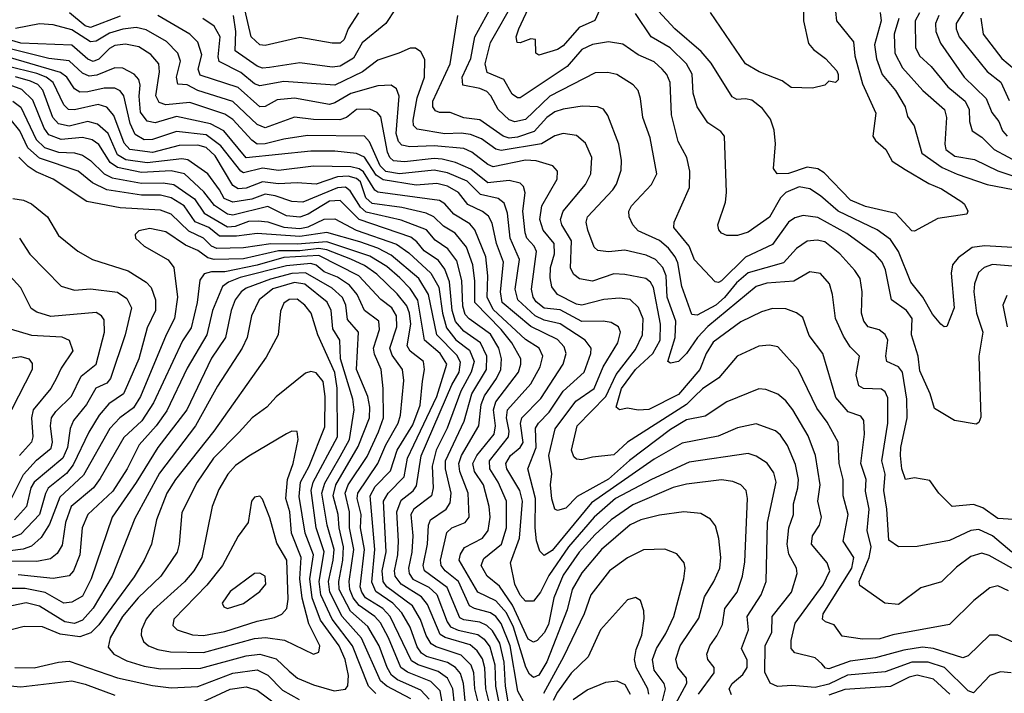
# Model space of a CAD drawing. Extents: x 1308313 to 1441400, y 959662 to 1036319.
# Tile 272 of 656: x 1339371 to 1343039, y 1003329 to 1005839. Entities that reach past the tile are written whole.
import ezdxf

# ---------------------------------------------------------------- set-up
doc = ezdxf.new("R2010")
doc.units = 0

msp = doc.modelspace()

# ---------------------------------------------------------------- linework, layer by layer
at = {"layer": '0CON10XD'}
for points in [[(1341530.7, 1005875), (1341513.3, 1005836.7), (1341455, 1005810), (1341395, 1005742.4), (1341375, 1005727.6), (1341305, 1005706.9), (1341293.2, 1005715), (1341292.5, 1005765), (1341275, 1005767.5), (1341235, 1005752.9), (1341224.7, 1005754.7), (1341221.1, 1005775), (1341230, 1005805), (1341311.1, 1005978.9)], [(1340633.2, 1005865), (1340595, 1005805.3), (1340580, 1005765), (1340565, 1005751.6), (1340535, 1005751.8), (1340415, 1005773.1), (1340285, 1005742.7), (1340265, 1005745.3), (1340232.9, 1005775), (1340205, 1005898.8)], [(1341765, 1005654.7), (1341735, 1005681.9), (1341675, 1005708.8), (1341618.4, 1005748.4), (1341565, 1005756.3), (1341505, 1005746.2), (1341465, 1005727.6), (1341410, 1005665), (1341235, 1005547.9), (1341225, 1005547.7), (1341205, 1005561.8), (1341175, 1005616.4), (1341112.4, 1005642.4), (1341105.2, 1005675), (1341125.3, 1005754.7), (1341215.8, 1005915)], [(1342406.8, 1005905), (1342414.6, 1005835), (1342477, 1005757), (1342482.8, 1005705), (1342510.8, 1005600.8), (1342560.6, 1005490.6), (1342549, 1005405), (1342558.9, 1005388.9), (1342597.8, 1005355), (1342622.1, 1005312.1), (1342669.5, 1005280.5), (1342758.3, 1005228.3), (1342805, 1005209.2), (1342880.5, 1005160.5), (1342891.2, 1005151.2), (1342903.3, 1005125), (1342900, 1005115), (1342791.7, 1005098.3), (1342705, 1005050.8), (1342695, 1005052.5), (1342635, 1005117.2), (1342522.5, 1005142.5), (1342466.5, 1005166.5), (1342367.9, 1005267.9), (1342345, 1005283.9), (1342305, 1005289), (1342235, 1005266.2), (1342193.3, 1005265), (1342178.9, 1005285), (1342186.9, 1005376.9), (1342182.1, 1005427.9), (1342168.2, 1005468.2), (1342138.5, 1005508.5), (1342098.9, 1005538.9), (1342075, 1005544.8), (1342042.3, 1005542.3), (1342025, 1005551.2), (1341947.2, 1005677.2), (1341910.4, 1005720.4), (1341812, 1005805), (1341750.7, 1005870.7)], [(1342290.7, 1005905), (1342290.9, 1005835), (1342309.9, 1005749.9), (1342328.3, 1005728.3), (1342373.3, 1005695), (1342415, 1005648.8), (1342420, 1005635), (1342420, 1005615), (1342410, 1005605), (1342385, 1005610), (1342370, 1005595), (1342325, 1005583.8), (1342245, 1005586), (1342211.9, 1005611.9), (1342126, 1005645), (1342075, 1005674.6), (1341945, 1005865.7)], [(1342903.3, 1005895), (1342860.4, 1005825), (1342859.6, 1005805), (1342871.6, 1005775), (1342975, 1005645.8), (1343025.9, 1005605.9), (1343057.7, 1005537.7)], [(1339745, 1005852.4), (1339635, 1005810), (1339615, 1005816.9), (1339555.9, 1005865)], [(1343055, 1003710.4), (1343015, 1003729.1), (1342985, 1003721.1), (1342925.6, 1003675), (1342834.7, 1003585.3), (1342624, 1003546), (1342575, 1003531.6), (1342510.5, 1003530.5), (1342435, 1003541.1), (1342405, 1003583.6), (1342372.5, 1003595), (1342361.8, 1003605), (1342364.3, 1003625), (1342470.9, 1003795), (1342478.7, 1003835), (1342439.1, 1003895), (1342457.4, 1003995), (1342439.5, 1004065), (1342438.7, 1004125), (1342424, 1004185), (1342420.3, 1004265), (1342379.7, 1004339.7), (1342340.7, 1004390.7), (1342270.7, 1004535), (1342195, 1004619.6), (1342165, 1004626.7), (1342125, 1004622.2), (1342043.5, 1004585), (1341975.1, 1004504.9), (1341915, 1004463.1), (1341885.5, 1004435), (1341854.8, 1004405.2), (1341635.6, 1004264.4), (1341585, 1004217.7), (1341505, 1004209.1), (1341465, 1004198.5), (1341445, 1004201.1), (1341435, 1004210), (1341427.1, 1004235), (1341447.9, 1004325), (1341555.2, 1004435), (1341593.6, 1004516.4), (1341665, 1004610.3), (1341690.6, 1004665), (1341694.1, 1004724.1), (1341676.5, 1004766.5), (1341645, 1004796.8), (1341605, 1004801.7), (1341546.7, 1004796.7), (1341464.8, 1004775.2), (1341445, 1004779.3), (1341374.7, 1004815), (1341353.7, 1004843.7), (1341346.8, 1004876.8), (1341348.2, 1004915), (1341363.6, 1004966.4), (1341362.2, 1005005), (1341321, 1005055), (1341308.8, 1005095), (1341316.3, 1005145), (1341372.7, 1005245), (1341374.5, 1005275), (1341357.5, 1005295), (1341295, 1005312.7), (1341255.8, 1005315.8), (1341135, 1005291.2), (1341115, 1005299.8), (1341055.5, 1005345.5), (1341025, 1005359), (1340915, 1005368.6), (1340824.9, 1005364.9), (1340795, 1005371), (1340782, 1005385), (1340773.9, 1005415), (1340784.5, 1005554.5), (1340775, 1005581.5), (1340755, 1005595.3), (1340705, 1005593.1), (1340605, 1005564), (1340545, 1005528.8), (1340525, 1005523.1), (1340395, 1005546.2), (1340330.2, 1005540.2), (1340285, 1005515.2), (1340265, 1005514.8), (1340185, 1005586.1), (1340042.6, 1005632.6), (1340036, 1005655), (1340048.8, 1005708.8), (1340033.8, 1005755), (1340005, 1005784.8), (1339885, 1005855.2)], [(1340770.4, 1005879.6), (1340735.4, 1005825), (1340647.2, 1005752.8), (1340614.7, 1005695.3), (1340565, 1005665.5), (1340535, 1005662.1), (1340415, 1005679), (1340301, 1005661), (1340275, 1005658.8), (1340255, 1005665.5), (1340173.5, 1005723.5), (1340175.6, 1005795), (1340167.2, 1005855)], [(1343067.1, 1003855), (1342995.8, 1003915.8), (1342945, 1003939.6), (1342915, 1003935.7), (1342835, 1003898.6), (1342715, 1003875.5), (1342645, 1003874.4), (1342609.5, 1003899.5), (1342601.6, 1004015), (1342590, 1004085), (1342594.8, 1004145), (1342583.1, 1004195), (1342605.2, 1004335), (1342605, 1004430), (1342595, 1004452.1), (1342582, 1004462), (1342515, 1004464.8), (1342497.5, 1004475), (1342487.1, 1004515), (1342499.6, 1004585), (1342465, 1004620), (1342440.2, 1004660.2), (1342410.2, 1004725), (1342399.7, 1004815), (1342388, 1004855), (1342355, 1004892.7), (1342315, 1004899.6), (1342255, 1004864.7), (1342155, 1004857.3), (1342115, 1004844.8), (1341934.1, 1004695.9), (1341896.1, 1004655), (1341855, 1004594.7), (1341825, 1004565.5), (1341795, 1004558.6), (1341786, 1004565), (1341812.9, 1004655), (1341815.4, 1004715), (1341782.9, 1004805), (1341779.2, 1004885), (1341767.6, 1004915), (1341740, 1004945), (1341705, 1004961.6), (1341625, 1004980), (1341564.3, 1004974.3), (1341525, 1004979.2), (1341511.6, 1004991.6), (1341487.4, 1005055), (1341480.8, 1005085), (1341486.8, 1005105), (1341581.2, 1005205), (1341594.3, 1005225.7), (1341612.1, 1005277.9), (1341613.3, 1005315), (1341602.7, 1005375), (1341562.4, 1005482.4), (1341545.3, 1005505.3), (1341524.1, 1005514.1), (1341466.9, 1005516.9), (1341395, 1005505.6), (1341365, 1005496), (1341335, 1005475.2), (1341287.7, 1005422.3), (1341225, 1005401.7), (1341195, 1005398), (1341171.8, 1005405), (1341085, 1005465.9), (1341025, 1005473.2), (1340975, 1005492.9), (1340935, 1005493.6), (1340919.5, 1005499.5), (1340909.4, 1005515), (1340909.6, 1005535), (1340974.4, 1005675), (1341003.4, 1005855)], [(1343073.8, 1003976.2), (1343015, 1003980.5), (1342959.9, 1004019.9), (1342925, 1004032), (1342845, 1004025.4), (1342795.6, 1004075), (1342761.5, 1004121.5), (1342705, 1004131.9), (1342671.4, 1004125), (1342657.9, 1004165), (1342653, 1004215), (1342654.1, 1004245), (1342677.7, 1004355), (1342676.7, 1004425), (1342660, 1004525), (1342645.5, 1004545), (1342602.1, 1004565), (1342598.2, 1004585), (1342605.2, 1004645), (1342596, 1004666), (1342573.6, 1004683.6), (1342531.9, 1004695), (1342515.3, 1004715), (1342506.9, 1004745), (1342510.3, 1004825), (1342502, 1004875), (1342482.7, 1004905), (1342426.6, 1004966.6), (1342370.8, 1005010.8), (1342342.6, 1005017.4), (1342305, 1005014.2), (1342265, 1004986.8), (1342217, 1004933), (1342085, 1004896.1), (1342041.4, 1004858.6), (1341996.7, 1004803.3), (1341965, 1004775.4), (1341895, 1004737.6), (1341875, 1004740.4), (1341837.3, 1004845), (1341823.2, 1004933.2), (1341813.1, 1004955), (1341787.8, 1004987.8), (1341755, 1005016.2), (1341675, 1005052.1), (1341655.3, 1005075), (1341641.2, 1005105), (1341640.4, 1005125), (1341650, 1005145), (1341724.6, 1005225), (1341744.7, 1005265.3), (1341719.3, 1005399.3), (1341692.1, 1005475), (1341684.1, 1005545), (1341674.8, 1005574.8), (1341656.1, 1005596.1), (1341595, 1005634.7), (1341562.3, 1005642.3), (1341515, 1005640.7), (1341345.5, 1005554.5), (1341255, 1005467.7), (1341215, 1005458.4), (1341195, 1005466.2), (1341153.3, 1005505), (1341126.5, 1005555), (1341111.4, 1005571.4), (1341085, 1005583.2), (1341021.5, 1005595), (1341019.4, 1005625), (1341051.8, 1005695), (1341065.9, 1005775), (1341120.6, 1005875)], [(1343135, 1004987), (1342965, 1004996.7), (1342919.4, 1004990.6), (1342867.8, 1004952.2), (1342846.5, 1004925), (1342841.7, 1004895), (1342853.1, 1004765), (1342825, 1004696.2), (1342815, 1004694.4), (1342803.3, 1004705), (1342771.7, 1004741.7), (1342735.2, 1004805.2), (1342690.5, 1004860.5), (1342645, 1004975.4), (1342615, 1005019.5), (1342565.8, 1005055.8), (1342420.3, 1005125), (1342355, 1005182.5), (1342315, 1005208.9), (1342275, 1005215.9), (1342225.3, 1005195), (1342205.6, 1005175), (1342165, 1005103.5), (1342085, 1005047.1), (1342045, 1005034.6), (1342005, 1005034.5), (1341985, 1005043.1), (1341975.4, 1005055.4), (1341971.5, 1005075), (1342000.4, 1005159.6), (1342004.7, 1005194.7), (1341996.7, 1005405), (1341982.7, 1005422.7), (1341934.8, 1005454.8), (1341895.2, 1005515), (1341879.5, 1005565), (1341875.8, 1005635.8), (1341855.7, 1005675), (1341794.2, 1005734.2), (1341724, 1005775), (1341665, 1005862)], [(1342576.5, 1005866.5), (1342580.8, 1005835), (1342555.2, 1005745), (1342563.4, 1005693.4), (1342583.8, 1005635), (1342633.7, 1005575), (1342669.4, 1005515), (1342678.6, 1005478.6), (1342704, 1005444), (1342732, 1005342), (1342808, 1005288), (1342864.1, 1005264.1), (1342975, 1005224.5), (1343105, 1005200)], [(1342723.4, 1005865), (1342707, 1005835), (1342708.4, 1005735), (1342723.6, 1005705), (1342766.8, 1005665), (1342828.4, 1005588.4), (1342893.6, 1005535), (1342908.1, 1005505), (1342909.8, 1005460.2), (1342919.6, 1005425), (1342955, 1005401.8), (1343001.6, 1005355), (1343205, 1005245.9)], [(1342795.2, 1005855), (1342783.2, 1005825), (1342784.3, 1005795), (1342801.4, 1005751.4), (1342889.2, 1005625), (1342971.6, 1005545), (1342993, 1005493), (1343019.4, 1005459.4), (1343032.5, 1005425), (1343049.5, 1005405)], [(1343105, 1003504.1), (1343015, 1003545.5), (1342984.2, 1003545), (1342905, 1003467.9), (1342885, 1003460.3), (1342775, 1003495.2), (1342735, 1003500.3), (1342665, 1003489.6), (1342559.8, 1003460.2), (1342465, 1003447.8), (1342385, 1003419.3), (1342372.5, 1003422.5), (1342359, 1003439), (1342335, 1003461.2), (1342259.2, 1003479.2), (1342244.7, 1003495), (1342244.8, 1003525), (1342260.5, 1003589.5), (1342365, 1003733.3), (1342388.7, 1003785), (1342379.8, 1003815), (1342320.6, 1003885), (1342324.1, 1003915), (1342350.3, 1003955), (1342358.4, 1003985), (1342344.8, 1004044.8), (1342353.4, 1004105), (1342336.2, 1004215), (1342308.6, 1004288.6), (1342251.1, 1004385), (1342225, 1004418.2), (1342195, 1004443.2), (1342150.8, 1004460.8), (1342125, 1004463.1), (1342005, 1004414.7), (1341925, 1004361.9), (1341855, 1004347.3), (1341795, 1004311.6), (1341643.2, 1004196.8), (1341565, 1004126.4), (1341448.2, 1004061.8), (1341405, 1004018.2), (1341375, 1004010.5), (1341365, 1004014.4), (1341353.4, 1004053.4), (1341348.5, 1004105), (1341353.2, 1004146.8), (1341342.5, 1004215), (1341366.3, 1004313.7), (1341442.5, 1004417.5), (1341510.7, 1004465), (1341544.3, 1004545.7), (1341598.7, 1004635), (1341609.5, 1004675), (1341601.2, 1004695), (1341575, 1004710.8), (1341545, 1004716.1), (1341465, 1004714.8), (1341385, 1004758.4), (1341325, 1004764.6), (1341295, 1004788.1), (1341283.6, 1004805), (1341277.1, 1004835), (1341295.9, 1004975), (1341287, 1004995), (1341260.5, 1005025), (1341253.7, 1005045), (1341244.9, 1005125), (1341254.4, 1005194.4), (1341247.5, 1005217.5), (1341235, 1005230.3), (1341195, 1005240.2), (1341115, 1005230.9), (1341052, 1005282), (1340995, 1005306.6), (1340945, 1005319.4), (1340915, 1005322.5), (1340805, 1005309.9), (1340763, 1005313), (1340749.7, 1005325), (1340741.5, 1005345), (1340716.8, 1005476.8), (1340702.8, 1005492.8), (1340675.2, 1005505.2), (1340625.9, 1005504.1), (1340588, 1005475), (1340563.8, 1005466.2), (1340465, 1005467), (1340395, 1005475.6), (1340285, 1005436.2), (1340255, 1005448.1), (1340165, 1005534.5), (1340035, 1005575.1), (1339995, 1005596), (1339959.5, 1005599.5), (1339954.8, 1005625), (1339969.2, 1005685), (1339960.2, 1005715), (1339918, 1005758), (1339841.8, 1005801.8), (1339805, 1005809.7), (1339755, 1005804.3), (1339705, 1005788.9), (1339655, 1005758.9), (1339635, 1005756.5), (1339565, 1005800.9), (1339495, 1005820.5), (1339445, 1005823.8), (1339355, 1005807)], [(1343067, 1003795), (1342982.6, 1003842.6), (1342955, 1003850.3), (1342915, 1003838.8), (1342861.7, 1003798.3), (1342805, 1003743.8), (1342728, 1003722), (1342645, 1003659.1), (1342593.8, 1003665), (1342500.8, 1003730.8), (1342498.6, 1003745), (1342535.9, 1003835), (1342543, 1003875), (1342528.5, 1003935), (1342535.5, 1004015), (1342521.5, 1004081.5), (1342524.8, 1004125), (1342505.2, 1004185), (1342518.4, 1004295), (1342516.5, 1004345), (1342505, 1004361.5), (1342458.1, 1004378.1), (1342411.6, 1004431.6), (1342362.8, 1004595), (1342312.3, 1004662.3), (1342288.8, 1004728.8), (1342265, 1004747.1), (1342225, 1004761.6), (1342175, 1004762.4), (1342135, 1004750.9), (1342057.3, 1004712.7), (1341955, 1004637.5), (1341928.5, 1004595), (1341905.2, 1004535), (1341825, 1004442.7), (1341715, 1004386.6), (1341675, 1004384.1), (1341635, 1004391.1), (1341605, 1004385.5), (1341593.1, 1004395), (1341613.3, 1004465), (1341665, 1004535.1), (1341729.8, 1004595), (1341757, 1004645), (1341757.9, 1004705), (1341731.6, 1004841.6), (1341721.2, 1004861.2), (1341704.2, 1004874.2), (1341625, 1004889.5), (1341585, 1004891.4), (1341505, 1004864.8), (1341456.7, 1004873.3), (1341435, 1004890), (1341422.6, 1004912.6), (1341426.6, 1005015), (1341390.9, 1005075), (1341385.2, 1005095), (1341395.3, 1005125), (1341478.8, 1005225), (1341498.9, 1005265), (1341502.4, 1005325), (1341479.3, 1005379.3), (1341445, 1005407.1), (1341395, 1005415.3), (1341365, 1005406.3), (1341315, 1005376.8), (1341165, 1005351.4), (1341145, 1005356.6), (1341091.6, 1005395), (1341050.8, 1005410.8), (1341015, 1005416.1), (1340955, 1005413.5), (1340851.7, 1005431.7), (1340838.2, 1005445), (1340836.3, 1005465), (1340852.2, 1005547.8), (1340878.4, 1005625), (1340880.4, 1005690.4), (1340865, 1005720), (1340845, 1005733.1), (1340825, 1005733.5), (1340782.9, 1005715), (1340705, 1005688.1), (1340648.4, 1005645), (1340545, 1005595.8), (1340355, 1005609.3), (1340265, 1005592.2), (1340245, 1005600.5), (1340195, 1005642.3), (1340113.9, 1005683.9), (1340110.5, 1005700.5), (1340117.4, 1005775), (1340095.4, 1005815.4), (1340053.4, 1005843.4)], [(1342646.6, 1005843.4), (1342628.5, 1005785), (1342631.9, 1005715), (1342659.4, 1005659.4), (1342735.7, 1005575.7), (1342815.9, 1005505), (1342824.2, 1005475), (1342817.4, 1005375), (1342821.9, 1005355), (1342855, 1005330.6), (1342928.2, 1005318.2), (1343015, 1005276.1), (1343105, 1005245.9)], [(1342952, 1005845), (1342960, 1005785), (1343029.5, 1005695), (1343077.7, 1005655)], [(1343064.8, 1003404.8), (1343025, 1003408.8), (1342985, 1003395.2), (1342925, 1003330), (1342905, 1003337.7), (1342816.2, 1003425), (1342755.7, 1003444.3), (1342695.1, 1003444.9), (1342595, 1003409), (1342455, 1003395.6), (1342385, 1003362.5), (1342335, 1003350.4), (1342248.2, 1003358.2), (1342194.3, 1003354.3), (1342166.8, 1003366.8), (1342146.8, 1003406.8), (1342148.8, 1003505), (1342173.5, 1003556.5), (1342174.3, 1003615), (1342245.8, 1003705), (1342267.8, 1003775), (1342265.3, 1003795), (1342236.9, 1003846.9), (1342229.8, 1003885), (1342236.1, 1003945), (1342253.7, 1003995), (1342254.4, 1004035), (1342270.6, 1004095), (1342272.4, 1004125), (1342261.9, 1004181.9), (1342231.6, 1004251.6), (1342205, 1004290.8), (1342186.7, 1004306.7), (1342115, 1004332.9), (1342045, 1004318.4), (1341973.5, 1004286.5), (1341839.1, 1004260.9), (1341735, 1004201.5), (1341501, 1004039), (1341355, 1003860.5), (1341325, 1003842.3), (1341308.3, 1003858.3), (1341296.6, 1003896.6), (1341291.3, 1003945), (1341293.1, 1004055), (1341263.7, 1004165), (1341295.6, 1004245), (1341293, 1004317), (1341303.2, 1004335), (1341344, 1004376), (1341395, 1004454.4), (1341474.3, 1004525.7), (1341498.6, 1004595), (1341499.7, 1004615), (1341477.4, 1004645), (1341385, 1004705.1), (1341325, 1004719.1), (1341291.9, 1004735), (1341226.8, 1004795), (1341217.1, 1004835), (1341233.3, 1004945), (1341198.3, 1005025), (1341188.4, 1005118.4), (1341176, 1005156), (1341153.4, 1005173.4), (1341087.9, 1005187.9), (1341037.6, 1005237.6), (1340965, 1005268.4), (1340915, 1005278.1), (1340785.7, 1005264.3), (1340735, 1005273), (1340713.2, 1005295), (1340674.1, 1005384.1), (1340654.8, 1005404.8), (1340442.9, 1005407.1), (1340355, 1005394.5), (1340285, 1005376), (1340255, 1005375.2), (1340235, 1005389.8), (1340165, 1005467.3), (1340135, 1005487), (1340005, 1005530.5), (1339915, 1005522.3), (1339890, 1005530), (1339877.7, 1005555), (1339892.1, 1005645), (1339888.9, 1005675), (1339859.8, 1005709.8), (1339815, 1005737.6), (1339765, 1005747.9), (1339725, 1005743.5), (1339705, 1005731.9), (1339665, 1005691.7), (1339645, 1005683.5), (1339625, 1005691.6), (1339565, 1005744.8), (1339375, 1005751.6), (1339280.5, 1005779.5)], [(1342022.3, 1003322.3), (1342013.9, 1003345), (1342025.3, 1003365), (1342065, 1003398.8), (1342080.8, 1003425), (1342081.5, 1003451.5), (1342060, 1003495), (1342085.7, 1003565), (1342081, 1003615), (1342133.8, 1003695), (1342151.8, 1003745), (1342156.4, 1003965), (1342189, 1004115), (1342180.9, 1004150.9), (1342156, 1004186), (1342115, 1004212.8), (1342085, 1004222.1), (1341865, 1004190.4), (1341725, 1004125.8), (1341590.8, 1004055), (1341511.5, 1003985), (1341415.1, 1003875), (1341342.8, 1003767.2), (1341311.2, 1003705), (1341285, 1003672.5), (1341255, 1003672), (1341235, 1003693.8), (1341215.7, 1003735), (1341199.7, 1003815), (1341233.5, 1003906.5), (1341244.1, 1004045), (1341233.9, 1004085), (1341185.5, 1004165), (1341182, 1004185), (1341199.5, 1004215), (1341234.9, 1004245.1), (1341246.5, 1004263.5), (1341236.2, 1004333.8), (1341241.2, 1004355), (1341312.7, 1004427.3), (1341395.2, 1004555), (1341407.1, 1004595), (1341399.5, 1004619.5), (1341375, 1004647.4), (1341275, 1004695.4), (1341168.4, 1004785), (1341162.1, 1004825), (1341172.9, 1004935), (1341146.8, 1005005), (1341130.9, 1005080.9), (1341117.2, 1005107.2), (1341094.9, 1005124.9), (1341039.9, 1005149.9), (1341005.2, 1005195), (1340965, 1005218.6), (1340925, 1005229.1), (1340847.7, 1005222.3), (1340725, 1005242.7), (1340699.4, 1005259.4), (1340655, 1005327), (1340625, 1005340.3), (1340545, 1005349.2), (1340455, 1005349), (1340215, 1005324.2), (1340131, 1005425), (1340081.4, 1005451.4), (1339955, 1005477.9), (1339875, 1005454.5), (1339845, 1005460.6), (1339821.2, 1005495), (1339815.4, 1005554.6), (1339819.5, 1005595), (1339815, 1005616.4), (1339796.7, 1005636.7), (1339755, 1005658.9), (1339725, 1005659.8), (1339657.6, 1005632.4), (1339629.3, 1005629.3), (1339605, 1005640.4), (1339555, 1005685.8), (1339479.5, 1005695), (1339315, 1005735.4)], [(1341899.5, 1003325), (1341958.1, 1003405), (1341958.2, 1003425), (1341934.6, 1003455), (1341930.9, 1003475), (1341942.4, 1003505), (1341967.8, 1003542.2), (1341988.8, 1003585), (1341998.5, 1003645), (1342044.3, 1003705), (1342064.3, 1003765), (1342071.9, 1003818.1), (1342082.4, 1004055), (1342076.9, 1004085), (1342058.1, 1004105), (1342027.6, 1004117.6), (1341985, 1004124.7), (1341855, 1004108), (1341805, 1004095.6), (1341655, 1004030.6), (1341575, 1003974.8), (1341515, 1003920.3), (1341455, 1003854.5), (1341395, 1003768.4), (1341360.5, 1003685), (1341341.2, 1003585), (1341325, 1003554.2), (1341298.2, 1003525), (1341285, 1003519.3), (1341265, 1003530.8), (1341206.6, 1003656.6), (1341158.2, 1003728.2), (1341112.6, 1003765), (1341090, 1003805), (1341099.5, 1003830.5), (1341165.7, 1003884.3), (1341184.2, 1003945), (1341184.1, 1004045), (1341153.6, 1004115), (1341122.6, 1004165), (1341121.4, 1004195), (1341191.7, 1004285), (1341194.1, 1004305), (1341184.4, 1004355.6), (1341188.7, 1004385), (1341275, 1004482.4), (1341309.8, 1004545), (1341320, 1004585), (1341305.8, 1004615), (1341255, 1004647.1), (1341135, 1004759), (1341112.2, 1004805), (1341115.1, 1004885), (1341107.4, 1004955), (1341066.1, 1005056.1), (1341047.9, 1005077.9), (1340988.8, 1005115), (1340955, 1005153.2), (1340935.1, 1005165.1), (1340705, 1005196.8), (1340694.4, 1005204.4), (1340652, 1005272), (1340635, 1005283.8), (1340605, 1005291), (1340465, 1005293.1), (1340335, 1005277.4), (1340275, 1005285.4), (1340205, 1005268.8), (1340194.5, 1005274.5), (1340119.6, 1005369.6), (1340065, 1005410.2), (1339955, 1005422.9), (1339865, 1005392.2), (1339835, 1005391.9), (1339800.8, 1005410.8), (1339782, 1005452), (1339758.5, 1005555), (1339745, 1005573.7), (1339725, 1005584.4), (1339685, 1005584.6), (1339625, 1005570), (1339595, 1005568.9), (1339575, 1005581.6), (1339545.9, 1005625), (1339522.8, 1005642.8), (1339315, 1005703.3)], [(1341805, 1003272.4), (1341856.1, 1003366.1), (1341855.2, 1003385), (1341822.8, 1003425), (1341815.3, 1003455.3), (1341831.6, 1003505), (1341901.3, 1003608.7), (1341922.2, 1003687.8), (1341957.5, 1003745), (1341979.3, 1003795), (1341982.7, 1003835), (1341975.9, 1003905), (1341962.9, 1003952.9), (1341945, 1003977.1), (1341908.1, 1003998.1), (1341845, 1004004.7), (1341755, 1003992.1), (1341684.6, 1003974.6), (1341645, 1003956.9), (1341539, 1003865), (1341465, 1003777.3), (1341429.5, 1003715), (1341410.3, 1003639.7), (1341335, 1003445.8), (1341305, 1003395.9), (1341285, 1003387.3), (1341270.2, 1003400.2), (1341256.1, 1003426.1), (1341210.4, 1003575), (1341185, 1003627.9), (1341145, 1003672.7), (1341078, 1003705), (1341008.1, 1003825), (1341012.8, 1003847.2), (1341027.6, 1003872.4), (1341095, 1003906.6), (1341116.7, 1003935), (1341124.1, 1003985), (1341119.3, 1004025), (1341098.4, 1004105), (1341065.4, 1004155), (1341059.2, 1004185), (1341073.4, 1004215), (1341138.1, 1004295), (1341143, 1004325), (1341135.6, 1004385), (1341144.3, 1004415), (1341228.9, 1004525), (1341238.5, 1004555), (1341237.7, 1004575), (1341204.2, 1004635), (1341164, 1004685), (1341066.2, 1004785), (1341066.4, 1004865), (1341059.2, 1004925), (1341035, 1004990.8), (1340993.3, 1005043.3), (1340949.8, 1005069.8), (1340914.1, 1005104.1), (1340885, 1005118), (1340795, 1005138.8), (1340683.8, 1005153.8), (1340660.1, 1005175), (1340640.2, 1005235), (1340625, 1005247.7), (1340595, 1005256.6), (1340555, 1005253.4), (1340475, 1005226.5), (1340405, 1005231.2), (1340335, 1005227.3), (1340275, 1005234.6), (1340215, 1005211.8), (1340185, 1005208.9), (1340165, 1005221.6), (1340098.7, 1005331.3), (1340065, 1005362.3), (1340035, 1005371.2), (1339965, 1005370.9), (1339865, 1005344.1), (1339781.4, 1005355), (1339759.4, 1005379.4), (1339721.8, 1005481.8), (1339695, 1005513.8), (1339663.4, 1005523.4), (1339575, 1005503.3), (1339552.7, 1005505), (1339535, 1005521.6), (1339495.2, 1005605), (1339469.8, 1005625), (1339435, 1005639), (1339324.3, 1005665.7)], [(1341102.4, 1004437.6), (1341147.7, 1004502.3), (1341163, 1004535), (1341166.3, 1004575), (1341155.4, 1004615), (1341125, 1004666.6), (1341045, 1004724.5), (1341030.9, 1004740.9), (1341021.8, 1004771.8), (1341017.5, 1004867.5), (1341000, 1004940), (1340965.7, 1004985.7), (1340918.1, 1005018.1), (1340886.5, 1005056.5), (1340792.3, 1005092.3), (1340661.8, 1005121.8), (1340640, 1005140), (1340601.5, 1005201.5), (1340584.9, 1005214.9), (1340555, 1005212.9), (1340425, 1005159.6), (1340385, 1005162), (1340322.9, 1005182.9), (1340285, 1005188.4), (1340235, 1005169.8), (1340165, 1005158.9), (1340133.1, 1005173.1), (1340114.5, 1005205), (1340071.4, 1005265), (1339997.1, 1005317.1), (1339975, 1005320.4), (1339845, 1005306.2), (1339766.6, 1005316.6), (1339735.5, 1005335.5), (1339700.6, 1005415), (1339660.1, 1005450.1), (1339625, 1005459.6), (1339555, 1005442.8), (1339515, 1005450.5), (1339494.3, 1005475), (1339456.5, 1005576.5), (1339437.7, 1005597.7), (1339410.7, 1005610.7), (1339355, 1005626)], [(1343145, 1004914.8), (1342995, 1004927.2), (1342964.1, 1004915.9), (1342943.3, 1004896.7), (1342928.6, 1004855), (1342925.7, 1004824.3), (1342935.2, 1004745.2), (1342958.9, 1004675), (1342944.8, 1004585), (1342952.3, 1004357.7), (1342945, 1004337.5), (1342935, 1004332), (1342853.3, 1004345), (1342779.8, 1004389.8), (1342763.4, 1004445), (1342725, 1004530.8), (1342717.8, 1004585), (1342693.8, 1004665), (1342696.2, 1004725), (1342675.3, 1004755), (1342619.1, 1004795), (1342596.9, 1004906.9), (1342584.7, 1004935), (1342558.4, 1004965), (1342452.9, 1005042.9), (1342345, 1005101.9), (1342290.1, 1005109.9), (1342258.7, 1005101.3), (1342235.8, 1005084.2), (1342175, 1005001.8), (1342075, 1004954.2), (1341985, 1004865.3), (1341975, 1004859.2), (1341961.8, 1004861.8), (1341885, 1004943.6), (1341865.4, 1004995.4), (1341808, 1005065), (1341808.8, 1005085), (1341866.8, 1005213.2), (1341868, 1005275), (1341856, 1005325), (1341824.2, 1005385), (1341799.3, 1005485), (1341794.7, 1005605), (1341781.8, 1005635), (1341765, 1005654.7)], [(1341203.3, 1003223.3), (1341180.7, 1003355), (1341176.2, 1003445), (1341159.3, 1003515), (1341132, 1003562), (1341111.7, 1003581.7), (1341085, 1003593.5), (1341025, 1003602.2), (1341010.4, 1003610.4), (1340962.9, 1003722.9), (1340879.3, 1003785), (1340874.3, 1003805), (1340890.3, 1003885), (1340894.2, 1003955), (1340900.9, 1003975), (1340959.7, 1004015), (1340975, 1004038.1), (1340977.7, 1004075), (1340956.8, 1004165), (1340957.6, 1004195), (1341027.2, 1004342.8), (1341055.4, 1004445), (1341109.7, 1004535), (1341111.1, 1004585), (1341087.2, 1004635), (1341025, 1004678.1), (1340994.9, 1004714.9), (1340982.5, 1004755), (1340972.6, 1004862.6), (1340955, 1004909.7), (1340931.6, 1004941.6), (1340877.3, 1004977.3), (1340851, 1005011), (1340828.2, 1005028.2), (1340635, 1005094), (1340564.2, 1005165.8), (1340525, 1005163.4), (1340445, 1005114.6), (1340415, 1005103.5), (1340365, 1005107.6), (1340295, 1005142.4), (1340165, 1005111.2), (1340145, 1005114.1), (1340096.5, 1005146.5), (1340057.1, 1005197.1), (1339985, 1005264.9), (1339935.3, 1005275.3), (1339825, 1005269.4), (1339735, 1005288), (1339707.3, 1005307.3), (1339665, 1005373.8), (1339641, 1005391), (1339605, 1005399.6), (1339525, 1005392.6), (1339479.6, 1005409.6), (1339461.4, 1005435), (1339419.5, 1005539.5), (1339378.6, 1005578.6), (1339335, 1005595.5)], [(1339345, 1005535.8), (1339375, 1005512.8), (1339432.4, 1005392.4), (1339462.8, 1005362.8), (1339515, 1005345.6), (1339575, 1005342.6), (1339604.7, 1005334.7), (1339634.7, 1005314.7), (1339685.2, 1005265), (1339715, 1005250.1), (1339825, 1005230), (1339905, 1005231.2), (1339945, 1005224.9), (1340022, 1005172), (1340058.6, 1005118.6), (1340145, 1005067.4), (1340175, 1005069.5), (1340225, 1005087.9), (1340259.2, 1005089.2), (1340295, 1005085.9), (1340355, 1005066.5), (1340415, 1005061.4), (1340445, 1005066.6), (1340505, 1005095.8), (1340545, 1005096.9), (1340624.9, 1005054.9), (1340775, 1005002.2), (1340820.2, 1004970.2), (1340902.9, 1004895), (1340932, 1004842), (1340945.8, 1004745), (1340960.9, 1004690.9), (1340995.8, 1004645.8), (1341046.9, 1004606.9), (1341064.1, 1004565), (1341053.2, 1004525), (1341014.7, 1004455), (1340963.2, 1004316.8), (1340922.8, 1004235), (1340907.1, 1004175)], [(1341122.6, 1003285), (1341107.2, 1003345), (1341104, 1003424), (1341095, 1003456.9), (1341075, 1003486.7), (1341048.6, 1003508.6), (1340956.5, 1003536.5), (1340937.8, 1003547.8), (1340890, 1003660), (1340868.1, 1003688.1), (1340792.6, 1003735), (1340769.9, 1003765), (1340767, 1003785), (1340779.9, 1003845), (1340782.2, 1003895), (1340776.3, 1004005), (1340791.9, 1004048.1), (1340836.9, 1004083.1), (1340848.6, 1004101.4), (1340866, 1004214), (1340981.3, 1004478.7), (1341007.9, 1004525), (1341012.8, 1004562.8), (1340999.3, 1004589.3), (1340924.6, 1004665), (1340893.8, 1004815), (1340857.3, 1004875), (1340755, 1004962), (1340705, 1004988), (1340638.6, 1005011.4), (1340515, 1005045.5), (1340415, 1005030.8), (1340255, 1005042.1), (1340178.1, 1005031.9), (1340115, 1005031.9), (1340075, 1005064.4), (1340025, 1005086.3), (1339983.4, 1005145), (1339935.1, 1005175.1), (1339895, 1005184.9), (1339825, 1005185.1), (1339695, 1005204.9), (1339641.6, 1005231.6), (1339588.5, 1005275), (1339445, 1005323.4), (1339401.1, 1005361.1), (1339371.4, 1005425), (1339335, 1005469.8)], [(1341081.4, 1003285), (1341067, 1003345), (1341062.8, 1003405), (1341053.3, 1003433.3), (1341015, 1003471), (1340922, 1003502), (1340903.3, 1003513.3), (1340884.6, 1003544.6), (1340864, 1003604), (1340834.7, 1003654.7), (1340738.8, 1003725), (1340724.4, 1003745), (1340721.2, 1003785), (1340735.7, 1003855.7), (1340725.7, 1004044.3), (1340743.2, 1004075), (1340802.9, 1004135), (1340815.4, 1004205), (1340838.9, 1004255), (1340925.1, 1004435), (1340962.1, 1004555), (1340937.1, 1004595), (1340878.7, 1004645), (1340854.2, 1004794.2), (1340825, 1004837.6), (1340787.1, 1004877.1), (1340739, 1004919), (1340675, 1004957.6), (1340515, 1005010.7), (1340405, 1005002.7), (1340305.8, 1005004.2), (1340205, 1004988.7), (1340105, 1004986.1), (1340085.6, 1004995.6), (1340055, 1005025.1), (1340000.9, 1005050.9), (1339934.5, 1005114.5), (1339895, 1005129.1), (1339745, 1005137.5), (1339621.3, 1005161.3), (1339495.3, 1005245), (1339431.7, 1005271.7), (1339402.1, 1005292.1), (1339367.3, 1005327.3)], [(1339345, 1005173.2), (1339385, 1005166.2), (1339415, 1005153.5), (1339474.2, 1005104.2), (1339515, 1005034.5), (1339587.1, 1004977.1), (1339642.5, 1004945), (1339775, 1004903.7), (1339841.5, 1004861.5), (1339861, 1004841), (1339877, 1004795), (1339876.5, 1004755), (1339845, 1004691.1), (1339814.3, 1004575), (1339772.1, 1004477.9), (1339757.5, 1004445), (1339702.9, 1004407.1), (1339667.2, 1004365), (1339628.2, 1004301.8), (1339570.1, 1004179.9), (1339545, 1004148.4), (1339477.1, 1004092.9), (1339466.3, 1004073.7), (1339444.2, 1003995), (1339375, 1003922.2), (1339319.8, 1003900.2)], [(1341041.6, 1003185), (1341024.5, 1003365), (1341012.5, 1003402.5), (1340994.4, 1003424.4), (1340965, 1003443.6), (1340886.3, 1003466.3), (1340867.6, 1003477.6), (1340852.2, 1003502.2), (1340825.4, 1003575), (1340795, 1003628.8), (1340761.4, 1003665), (1340697.5, 1003707.5), (1340682.4, 1003742.4), (1340693.7, 1003865), (1340675.9, 1004065), (1340695, 1004099.6), (1340751.8, 1004158.2), (1340776.8, 1004235), (1340835, 1004328.8), (1340863, 1004403), (1340872.1, 1004492.1), (1340879.1, 1004535), (1340874.8, 1004564.8), (1340825, 1004604.2), (1340814.1, 1004624.1), (1340828.5, 1004705), (1340823.5, 1004745), (1340812.6, 1004772.6), (1340777, 1004817), (1340700.9, 1004890.9), (1340655, 1004922.9), (1340605, 1004946.3), (1340515, 1004981), (1340485, 1004986.3), (1340415, 1004977.2), (1340335, 1004978.3), (1340205, 1004948.2), (1340095, 1004944.9), (1340071.5, 1004951.5), (1340035, 1004979.1), (1339988.4, 1004998.4), (1339915, 1005048.8), (1339855, 1005061.3), (1339815, 1005052.9), (1339801.3, 1005038.7), (1339802.5, 1005025), (1339834.3, 1004995), (1339923.8, 1004943.8), (1339945.3, 1004915)], [(1339370.4, 1005025), (1339408.5, 1004965), (1339525, 1004846.4), (1339575, 1004830.6), (1339635, 1004836.2), (1339735, 1004823.8), (1339770.3, 1004800.3), (1339787.7, 1004765), (1339763.2, 1004665), (1339708.5, 1004501.5), (1339695.1, 1004484.9), (1339654.3, 1004465.7), (1339619, 1004405), (1339570.9, 1004345), (1339558.8, 1004315), (1339549.1, 1004245), (1339531.5, 1004205), (1339425.1, 1004114.9), (1339412.7, 1004095), (1339395.9, 1004025), (1339350.9, 1003975)], [(1339335, 1004045.2), (1339385.4, 1004144.6), (1339433.1, 1004196.9), (1339487.8, 1004242.2), (1339493.4, 1004265), (1339485.2, 1004325), (1339489.2, 1004355), (1339505, 1004379.5), (1339563.6, 1004436.4), (1339599.3, 1004510.7), (1339655.6, 1004555), (1339686.2, 1004675), (1339685, 1004720), (1339675, 1004735.4), (1339655, 1004747.3), (1339486.7, 1004733.3), (1339435, 1004749.7), (1339413.1, 1004763.1), (1339375, 1004840), (1339291, 1004931)], [(1341003.5, 1003173.5), (1340984.9, 1003345), (1340965, 1003384.8), (1340930.4, 1003410.4), (1340855, 1003434.3), (1340830.1, 1003450.1), (1340751.2, 1003615), (1340723.2, 1003645), (1340659.7, 1003685), (1340645.1, 1003705), (1340639.8, 1003725), (1340655.1, 1003865), (1340641.1, 1003945), (1340642.7, 1003995), (1340628.3, 1004055), (1340630, 1004075), (1340705.3, 1004184.7), (1340735.1, 1004255), (1340780.5, 1004335), (1340789.5, 1004365), (1340802.5, 1004495), (1340797, 1004535), (1340758.4, 1004588.4), (1340749.2, 1004615), (1340776.2, 1004695), (1340774.8, 1004735), (1340757.2, 1004765), (1340716.4, 1004796.4), (1340634, 1004884), (1340485, 1004960.8), (1340355, 1004952.6), (1340255.9, 1004924.1), (1340135, 1004899.6), (1340085, 1004899), (1340058.1, 1004891.9), (1340041.7, 1004868.3), (1340031.6, 1004785), (1340009.1, 1004690.9), (1339977.7, 1004642.3), (1339869.1, 1004410.9), (1339825.8, 1004344.2), (1339758.1, 1004281.9), (1339671, 1004129), (1339645.1, 1004094.9), (1339562.3, 1004025), (1339540.9, 1003965), (1339529.3, 1003880.7), (1339510.2, 1003849.8), (1339485, 1003830), (1339435, 1003820.3), (1339325, 1003821.1)], [(1340969.7, 1003155), (1340937.3, 1003337.3), (1340902.5, 1003372.5), (1340815, 1003407.9), (1340790.6, 1003425), (1340745.1, 1003535), (1340715, 1003591.5), (1340694.1, 1003615), (1340635, 1003655.4), (1340612.6, 1003685), (1340600.2, 1003715), (1340598.4, 1003745), (1340615.9, 1003865), (1340599.4, 1003945), (1340600.1, 1004005), (1340583.1, 1004075), (1340594.9, 1004105), (1340665, 1004211.2), (1340707.4, 1004302.6), (1340726.2, 1004355), (1340724.8, 1004464.8), (1340717.8, 1004535), (1340692.1, 1004592.1), (1340688.7, 1004615), (1340711.6, 1004685), (1340708.9, 1004715), (1340654.9, 1004754.9), (1340627.7, 1004815), (1340599.7, 1004849.7), (1340555, 1004879), (1340505, 1004899.7), (1340474.8, 1004924.8), (1340455, 1004930.7), (1340365, 1004922), (1340192, 1004878), (1340149, 1004861), (1340126.1, 1004845), (1340088.9, 1004755), (1340067.8, 1004665), (1339995, 1004540), (1339918.6, 1004381.4), (1339879.6, 1004325), (1339815.2, 1004255), (1339771.1, 1004165), (1339717.5, 1004082.5), (1339624.3, 1003995), (1339604, 1003945), (1339594.1, 1003845), (1339570.7, 1003785), (1339555, 1003766.5), (1339495, 1003756.2), (1339365, 1003770)], [(1339945.3, 1004915), (1339958.4, 1004805), (1339947.3, 1004725), (1339915.9, 1004664.1), (1339821, 1004435), (1339795, 1004392.2), (1339744.2, 1004355.8), (1339706.3, 1004315), (1339608, 1004142), (1339520, 1004060), (1339481.3, 1003958.7), (1339451, 1003909), (1339415, 1003877.5), (1339383.7, 1003866.3), (1339335, 1003859.3)], [(1340896.8, 1003306.8), (1340865, 1003340.3), (1340778.7, 1003378.7), (1340756.3, 1003396.3), (1340739.8, 1003425), (1340710.4, 1003505), (1340667.5, 1003577.5), (1340603, 1003635), (1340560.9, 1003715), (1340559.4, 1003745), (1340574.7, 1003825), (1340576.8, 1003875), (1340560.5, 1003945), (1340557.6, 1003995), (1340539.1, 1004065), (1340549.1, 1004105), (1340632.1, 1004247.9), (1340674.3, 1004355), (1340675.1, 1004394.9), (1340667.6, 1004435), (1340625.9, 1004535), (1340632.7, 1004675), (1340592.4, 1004722.4), (1340585.4, 1004775), (1340573.2, 1004803.2), (1340535, 1004839.1), (1340435, 1004895.3), (1340385, 1004892.7), (1340305, 1004872.7), (1340215, 1004838.8), (1340195.6, 1004824.4), (1340174, 1004795), (1340158, 1004755), (1340137.5, 1004655), (1340085, 1004578), (1339993.1, 1004385), (1339884.8, 1004245), (1339805, 1004114.8), (1339714.9, 1003985.1), (1339636.5, 1003755), (1339605, 1003690), (1339565, 1003668.1), (1339535, 1003664.3), (1339465, 1003704.3), (1339390.5, 1003719.5), (1339335, 1003718.6)], [(1340827.7, 1003307.7), (1340738.1, 1003355), (1340715.5, 1003375), (1340644, 1003534), (1340572.5, 1003615), (1340526, 1003705), (1340520.9, 1003745), (1340539.1, 1003825), (1340541.8, 1003865), (1340516.2, 1003955), (1340497, 1004075), (1340507.7, 1004112.3), (1340565, 1004211), (1340600, 1004275), (1340617.1, 1004385), (1340611.7, 1004425), (1340566.3, 1004575), (1340563, 1004645), (1340537.2, 1004687.2), (1340530.6, 1004755), (1340516.5, 1004786.5), (1340433.3, 1004853.3), (1340395, 1004859.8), (1340313.8, 1004836.2), (1340263.3, 1004795), (1340234.3, 1004735), (1340218, 1004655), (1340199.8, 1004615), (1340107.2, 1004472.8), (1340025.2, 1004325), (1339891.3, 1004148.7), (1339799.5, 1003980.5), (1339715.6, 1003765), (1339644, 1003646), (1339605, 1003600.6), (1339575, 1003589), (1339538.5, 1003595), (1339445, 1003653), (1339395, 1003666.3), (1339293.1, 1003645)], [(1340698.2, 1003328.2), (1340670.9, 1003355), (1340610.8, 1003505), (1340535, 1003605.2), (1340492.9, 1003695), (1340486.4, 1003745), (1340505.6, 1003855.6), (1340475.1, 1003945.1), (1340456.3, 1004085), (1340463.9, 1004116.1), (1340555.4, 1004285), (1340554, 1004466), (1340545, 1004524.7), (1340481.1, 1004665), (1340456.4, 1004745), (1340433.2, 1004775), (1340405, 1004797.1), (1340375, 1004796.6), (1340355, 1004782.2), (1340342.6, 1004752.6), (1340333.6, 1004665), (1340289.2, 1004580.8), (1340094.6, 1004305.4), (1339951.2, 1004125), (1339918.3, 1004075), (1339880.4, 1003975), (1339861.4, 1003885), (1339834.8, 1003825.2), (1339797, 1003763), (1339665.7, 1003584.3), (1339635.9, 1003554.1), (1339595, 1003539.1), (1339521, 1003549), (1339455, 1003576), (1339387.3, 1003577.3), (1339305, 1003556.7)], [(1343048.8, 1004811.2), (1343033.9, 1004775), (1343050.5, 1004695)], [(1339335, 1004687.5), (1339415, 1004663.7), (1339527.7, 1004657.7), (1339554.7, 1004644.7), (1339568.8, 1004605), (1339525, 1004540.4), (1339507.4, 1004502.6), (1339486.5, 1004465), (1339420.6, 1004385), (1339414.8, 1004355), (1339420.2, 1004285), (1339414.8, 1004265), (1339370.3, 1004215)], [(1339225, 1004559.6), (1339375, 1004583.3), (1339404.2, 1004575), (1339417.7, 1004557.7), (1339417.1, 1004535), (1339339.8, 1004385)], [(1340542.8, 1003337.2), (1340585, 1003344.4), (1340593.1, 1003356.9), (1340595.2, 1003394.8), (1340583.6, 1003455), (1340561.4, 1003505), (1340491.6, 1003601.6), (1340460.4, 1003685), (1340452.2, 1003755), (1340465.7, 1003845), (1340434.1, 1003925), (1340412.1, 1004062.1), (1340417, 1004115), (1340449, 1004175), (1340507.8, 1004322.2), (1340509.4, 1004435), (1340500.8, 1004490.8), (1340475, 1004522.9), (1340455, 1004527.7), (1340435, 1004521.8), (1340326.8, 1004433.2), (1340291.2, 1004395), (1340236.8, 1004355), (1340188.7, 1004301.3), (1340092.6, 1004205), (1340031.6, 1004115), (1339975, 1004002.5), (1339964.8, 1003885), (1339956.8, 1003855), (1339896.3, 1003765), (1339812.2, 1003685), (1339753.4, 1003615), (1339707.6, 1003535), (1339700.2, 1003500.2), (1339720.9, 1003475), (1339770.1, 1003450.1), (1339835, 1003429.8), (1339895, 1003420.2), (1340045, 1003421.8), (1340215, 1003468.8), (1340265, 1003474.2), (1340326.5, 1003456.5), (1340375, 1003411.2), (1340405.4, 1003385), (1340465, 1003359.8), (1340542.8, 1003337.2)], [(1341255, 1003284.7), (1341226.3, 1003336.3), (1341198.2, 1003505), (1341165, 1003588.7), (1341145.1, 1003615), (1341125, 1003629.1), (1341064.7, 1003644.7), (1341046.9, 1003655), (1341006, 1003745), (1340955.6, 1003785), (1340940.5, 1003805), (1340939.1, 1003825), (1340962, 1003928), (1340980.4, 1003945), (1341030, 1003965), (1341045.2, 1003985), (1341041.6, 1004075), (1341010.3, 1004155), (1341006.9, 1004185), (1341017.3, 1004215), (1341081.6, 1004325), (1341090.1, 1004405), (1341102.4, 1004437.6)], [(1340465, 1003474.5), (1340485, 1003482.5), (1340489.2, 1003505), (1340447.6, 1003587.6), (1340423.1, 1003683.1), (1340414.1, 1003755), (1340419.2, 1003835), (1340382.9, 1003925), (1340376.6, 1004005), (1340362.3, 1004055), (1340368.5, 1004125), (1340389.2, 1004185), (1340407.7, 1004275), (1340404.2, 1004304.2), (1340385, 1004305.7), (1340365, 1004295.5), (1340225, 1004211.8), (1340175, 1004178.2), (1340145.9, 1004145), (1340112.2, 1004087.8), (1340087.4, 1004025), (1340049.3, 1003835), (1340019.3, 1003785), (1339985, 1003744.2), (1339869.8, 1003640.2), (1339842.3, 1003605), (1339824.4, 1003565.6), (1339823.4, 1003545), (1339831.5, 1003521.5), (1339850.5, 1003505), (1339885, 1003491.6), (1339933.1, 1003483.1), (1340055, 1003481), (1340245, 1003532.5), (1340286.3, 1003536.3), (1340356.8, 1003526.8), (1340465, 1003474.5)], [(1340907.1, 1004175), (1340911.2, 1004095), (1340904.9, 1004065.1), (1340838.8, 1004015), (1340827.7, 1003995), (1340834.9, 1003915), (1340831.5, 1003855), (1340819.4, 1003795), (1340822, 1003775), (1340835, 1003754.3), (1340895, 1003723.6), (1340925, 1003696.3), (1340963, 1003595), (1340976.1, 1003576.1), (1341003.8, 1003563.8), (1341077.7, 1003547.7), (1341100.8, 1003530.8), (1341122.2, 1003502.2), (1341141.3, 1003435), (1341143.2, 1003355), (1341159.6, 1003275)], [(1340055, 1003543.7), (1340135, 1003559), (1340255, 1003597.5), (1340319.5, 1003610.5), (1340346.8, 1003623.2), (1340365.8, 1003645), (1340370.7, 1003679.3), (1340365.5, 1003825), (1340328.6, 1003888.6), (1340302.7, 1003982.7), (1340275, 1004052.5), (1340265, 1004063.3), (1340245, 1004060), (1340234, 1004045), (1340221.9, 1003965), (1340185, 1003914.4), (1340126.2, 1003805), (1340068.3, 1003731.7), (1339944.7, 1003605), (1339941.5, 1003581.5), (1339956.9, 1003565), (1340015, 1003546.9), (1340055, 1003543.7)], [(1341762.1, 1003285), (1341776.8, 1003345), (1341772.1, 1003365), (1341734.5, 1003415), (1341728.6, 1003455), (1341743, 1003495), (1341778.4, 1003551.6), (1341808.4, 1003615), (1341845.3, 1003755), (1341850.4, 1003795), (1341846.5, 1003815), (1341818.7, 1003848.7), (1341775, 1003865.4), (1341695, 1003863.3), (1341635, 1003834.1), (1341568.7, 1003785), (1341498.9, 1003695), (1341474.4, 1003625), (1341396.4, 1003465), (1341322.1, 1003327.9)], [(1340145, 1003644.7), (1340205, 1003663.4), (1340265, 1003707.5), (1340287.3, 1003735), (1340285, 1003765.7), (1340265, 1003776.7), (1340245, 1003775.6), (1340155, 1003708.2), (1340125.5, 1003665), (1340130.8, 1003650.8), (1340145, 1003644.7)], [(1341714.5, 1003325), (1341710.5, 1003345), (1341667.4, 1003425), (1341662, 1003455), (1341668.2, 1003491.8), (1341688.2, 1003545), (1341697.2, 1003607.2), (1341696.2, 1003636.2), (1341684, 1003675), (1341665, 1003685.7), (1341635, 1003676.9), (1341535, 1003565.5), (1341488.7, 1003465), (1341425, 1003403.2), (1341375, 1003333.3), (1341358.4, 1003301.6)], [(1339352.5, 1003425), (1339425, 1003423.7), (1339515, 1003445.2), (1339555, 1003448.4), (1339735, 1003386.6), (1339865, 1003357.4), (1339935, 1003348.8), (1340035, 1003353.4), (1340165, 1003404), (1340255, 1003415.7), (1340295, 1003396.1), (1340349.7, 1003339.7), (1340411.8, 1003305)], [(1342836.6, 1003325), (1342775, 1003381.8), (1342715, 1003395.8), (1342685, 1003388.8), (1342615, 1003353.9), (1342445, 1003342.8), (1342385, 1003321.5)], [(1339309.3, 1003359.3), (1339375, 1003353.1), (1339565, 1003375.2), (1339615, 1003362.8), (1339725, 1003321.4)], [(1340035, 1003287.9), (1340155, 1003344.2), (1340215, 1003352.7), (1340255, 1003340), (1340370.8, 1003255)], [(1341432.6, 1003305), (1341485, 1003342.1), (1341555, 1003370.5), (1341595, 1003375.3), (1341625, 1003361.5), (1341644.8, 1003325)]]:
    msp.add_lwpolyline(points, dxfattribs=at)

doc.saveas('drawing.dxf')
